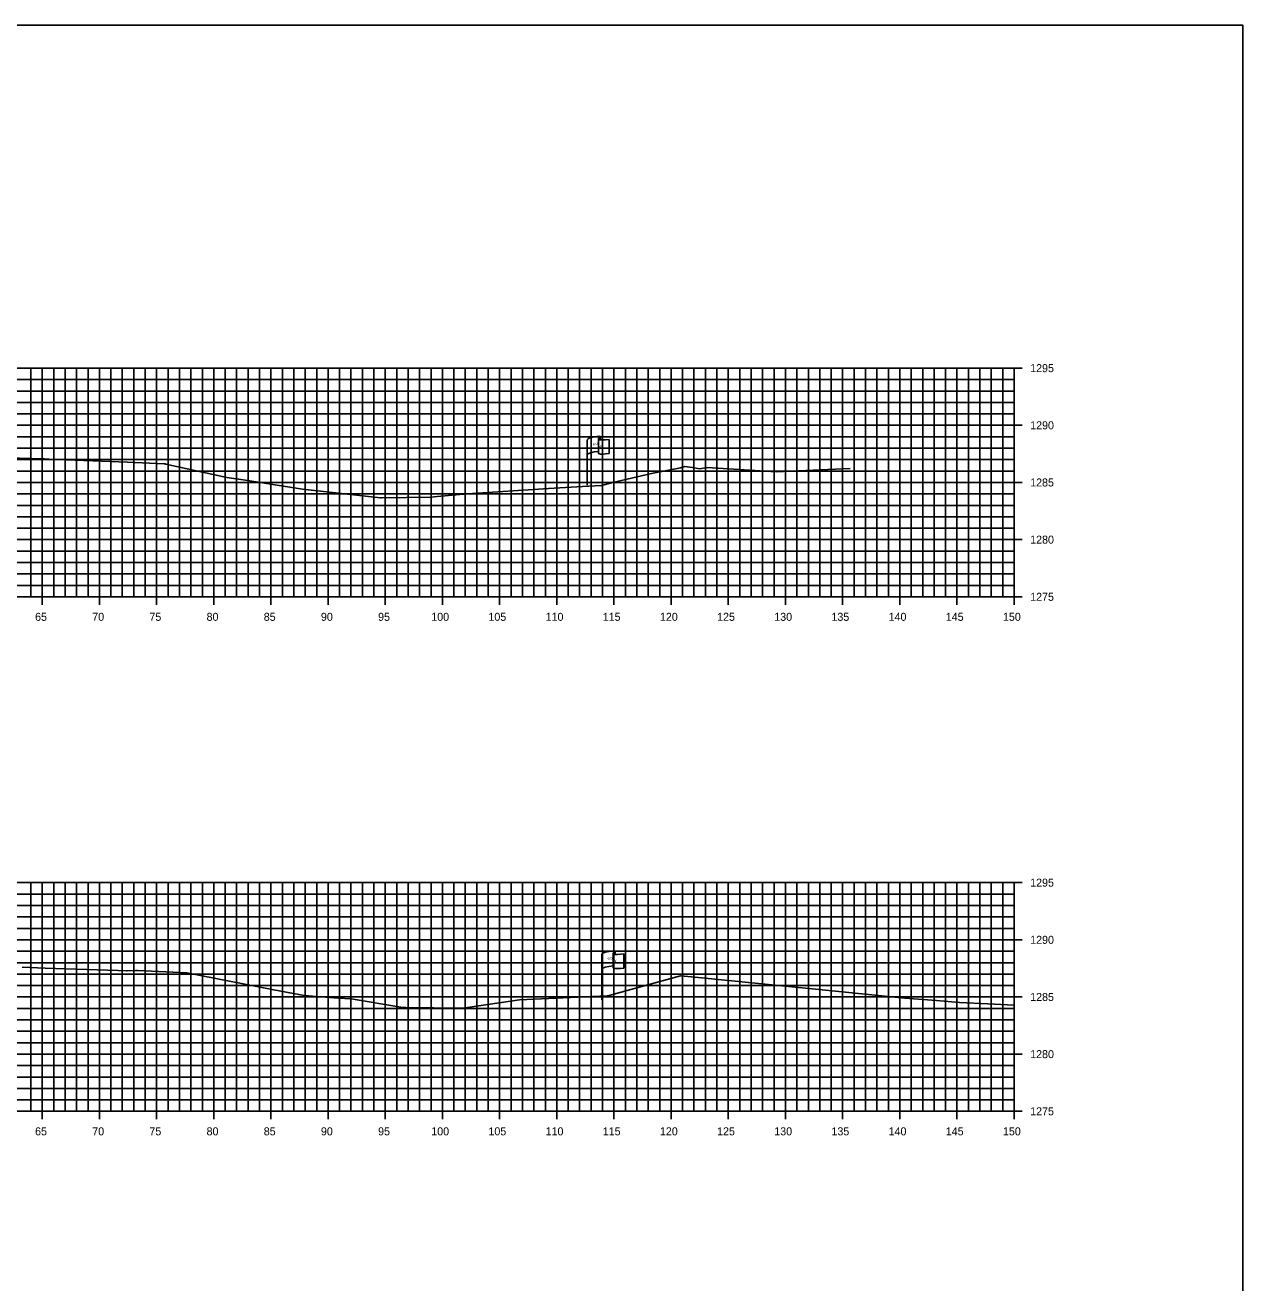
# Model space of a CAD drawing. Extents: x 674939 to 678919, y 750652 to 765176.
# Drawn here: x 678812 to 678918.5, y 761616.3 to 761726.3 of the extents above; entities that cross this region are included whole.
import ezdxf

# ---------------------------------------------------------------- set-up
doc = ezdxf.new("R2010")
doc.units = 0
for name, color, linetype in [('R_Axis', 7, 'Continuous'), ('R_Axis Annot', 7, 'Continuous'), ('R_Exist Surface', 7, 'Continuous'), ('R_Grid', 7, 'Continuous'), ('R_No Plot', 7, 'Continuous'), ('S_EXIST_ROW', 7, 'Continuous')]:
    doc.layers.add(name, color=color, linetype=linetype)

msp = doc.modelspace()

# ---------------------------------------------------------------- linework, layer by layer
at = {"layer": 'R_Axis'}
for p, q in [((678899.23, 761696.29), (678897.83, 761696.29)), ((678898.53, 761676.29), (678898.53, 761696.29)), ((678899.23, 761691.29), (678897.83, 761691.29)), ((678899.23, 761686.29), (678897.83, 761686.29)), ((678899.23, 761681.29), (678897.83, 761681.29)), ((678813.53, 761675.59), (678813.53, 761676.99)), ((678818.53, 761675.59), (678818.53, 761676.99)), ((678823.53, 761675.59), (678823.53, 761676.99)), ((678828.53, 761675.59), (678828.53, 761676.99)), ((678833.53, 761675.59), (678833.53, 761676.99)), ((678838.53, 761675.59), (678838.53, 761676.99)), ((678843.53, 761675.59), (678843.53, 761676.99)), ((678848.53, 761675.59), (678848.53, 761676.99)), ((678853.53, 761675.59), (678853.53, 761676.99)), ((678858.53, 761675.59), (678858.53, 761676.99)), ((678863.53, 761675.59), (678863.53, 761676.99)), ((678868.53, 761675.59), (678868.53, 761676.99)), ((678873.53, 761675.59), (678873.53, 761676.99)), ((678878.53, 761675.59), (678878.53, 761676.99)), ((678883.53, 761675.59), (678883.53, 761676.99)), ((678888.53, 761675.59), (678888.53, 761676.99)), ((678893.53, 761675.59), (678893.53, 761676.99)), ((678898.53, 761675.59), (678898.53, 761676.99)), ((678598.53, 761676.29), (678898.53, 761676.29)), ((678899.23, 761676.29), (678897.83, 761676.29)), ((678899.23, 761651.29), (678897.83, 761651.29)), ((678898.53, 761631.29), (678898.53, 761651.29)), ((678899.23, 761646.29), (678897.83, 761646.29)), ((678899.23, 761641.29), (678897.83, 761641.29)), ((678899.23, 761636.29), (678897.83, 761636.29)), ((678598.53, 761631.29), (678898.53, 761631.29)), ((678813.53, 761630.59), (678813.53, 761631.99)), ((678818.53, 761630.59), (678818.53, 761631.99)), ((678823.53, 761630.59), (678823.53, 761631.99)), ((678828.53, 761630.59), (678828.53, 761631.99)), ((678833.53, 761630.59), (678833.53, 761631.99)), ((678838.53, 761630.59), (678838.53, 761631.99)), ((678843.53, 761630.59), (678843.53, 761631.99)), ((678848.53, 761630.59), (678848.53, 761631.99)), ((678853.53, 761630.59), (678853.53, 761631.99)), ((678858.53, 761630.59), (678858.53, 761631.99)), ((678863.53, 761630.59), (678863.53, 761631.99)), ((678868.53, 761630.59), (678868.53, 761631.99)), ((678873.53, 761630.59), (678873.53, 761631.99)), ((678878.53, 761630.59), (678878.53, 761631.99)), ((678883.53, 761630.59), (678883.53, 761631.99)), ((678888.53, 761630.59), (678888.53, 761631.99)), ((678893.53, 761630.59), (678893.53, 761631.99)), ((678899.23, 761631.29), (678897.83, 761631.29)), ((678898.53, 761630.59), (678898.53, 761631.99))]:
    msp.add_line(p, q, dxfattribs=at)
at = {"layer": 'R_Exist Surface'}
for points in [[(678806.13, 761688.59), (678813.35, 761688.37), (678813.69, 761688.36), (678813.72, 761688.35), (678814.12, 761688.34), (678820.98, 761688.07), (678824.2, 761687.92), (678824.27, 761687.91), (678824.34, 761687.9), (678829.67, 761686.73), (678831.29, 761686.5), (678836.29, 761685.71), (678842.58, 761685), (678843.11, 761684.94), (678843.21, 761684.94), (678847.55, 761685), (678848.07, 761685.05), (678850.72, 761685.3), (678857.81, 761685.76), (678860.79, 761685.93), (678862.45, 761686.02), (678863.42, 761686.29), (678866.82, 761687.08), (678869.34, 761687.58), (678869.73, 761687.68), (678870.41, 761687.59), (678871.02, 761687.49), (678871.69, 761687.59), (678877.72, 761687.22), (678884.19, 761687.51)], [(678811.78, 761643.89), (678813.77, 761643.82), (678820.13, 761643.61), (678820.9, 761643.58), (678820.95, 761643.58), (678821.68, 761643.62), (678821.87, 761643.61), (678826.16, 761643.41), (678833.78, 761641.93), (678836.44, 761641.41), (678839.42, 761641.2), (678840.55, 761641.12), (678845.07, 761640.38), (678845.19, 761640.37), (678845.33, 761640.37), (678850.21, 761640.31), (678850.72, 761640.38), (678855.26, 761641.05), (678862.93, 761641.38), (678862.98, 761641.38), (678862.99, 761641.39), (678869.36, 761643.14), (678870.31, 761643.06), (678882.9, 761641.8), (678888.97, 761641.2), (678891.75, 761640.98), (678893.76, 761640.82), (678896.24, 761640.7), (678898.53, 761640.56)]]:
    msp.add_lwpolyline(points, dxfattribs=at)
at = {"layer": 'R_Grid'}
for p, q in [((678598.53, 761696.29), (678898.53, 761696.29)), ((678812.53, 761676.29), (678812.53, 761696.29)), ((678813.53, 761676.29), (678813.53, 761696.29)), ((678814.53, 761676.29), (678814.53, 761696.29)), ((678815.53, 761676.29), (678815.53, 761696.29)), ((678816.53, 761676.29), (678816.53, 761696.29)), ((678817.53, 761676.29), (678817.53, 761696.29)), ((678818.53, 761676.29), (678818.53, 761696.29)), ((678819.53, 761676.29), (678819.53, 761696.29)), ((678820.53, 761676.29), (678820.53, 761696.29)), ((678821.53, 761676.29), (678821.53, 761696.29)), ((678822.53, 761676.29), (678822.53, 761696.29)), ((678823.53, 761676.29), (678823.53, 761696.29)), ((678824.53, 761676.29), (678824.53, 761696.29)), ((678825.53, 761676.29), (678825.53, 761696.29)), ((678826.53, 761676.29), (678826.53, 761696.29)), ((678827.53, 761676.29), (678827.53, 761696.29)), ((678828.53, 761676.29), (678828.53, 761696.29)), ((678829.53, 761676.29), (678829.53, 761696.29)), ((678830.53, 761676.29), (678830.53, 761696.29)), ((678831.53, 761676.29), (678831.53, 761696.29)), ((678832.53, 761676.29), (678832.53, 761696.29)), ((678833.53, 761676.29), (678833.53, 761696.29)), ((678834.53, 761676.29), (678834.53, 761696.29)), ((678835.53, 761676.29), (678835.53, 761696.29)), ((678836.53, 761676.29), (678836.53, 761696.29)), ((678837.53, 761676.29), (678837.53, 761696.29)), ((678838.53, 761676.29), (678838.53, 761696.29)), ((678839.53, 761676.29), (678839.53, 761696.29)), ((678840.53, 761676.29), (678840.53, 761696.29)), ((678841.53, 761676.29), (678841.53, 761696.29)), ((678842.53, 761676.29), (678842.53, 761696.29)), ((678843.53, 761676.29), (678843.53, 761696.29)), ((678844.53, 761676.29), (678844.53, 761696.29)), ((678845.53, 761676.29), (678845.53, 761696.29)), ((678846.53, 761676.29), (678846.53, 761696.29)), ((678847.53, 761676.29), (678847.53, 761696.29)), ((678848.53, 761676.29), (678848.53, 761696.29)), ((678849.53, 761676.29), (678849.53, 761696.29)), ((678850.53, 761676.29), (678850.53, 761696.29)), ((678851.53, 761676.29), (678851.53, 761696.29)), ((678852.53, 761676.29), (678852.53, 761696.29)), ((678853.53, 761676.29), (678853.53, 761696.29)), ((678854.53, 761676.29), (678854.53, 761696.29)), ((678855.53, 761676.29), (678855.53, 761696.29)), ((678856.53, 761676.29), (678856.53, 761696.29)), ((678857.53, 761676.29), (678857.53, 761696.29)), ((678858.53, 761676.29), (678858.53, 761696.29)), ((678859.53, 761676.29), (678859.53, 761696.29)), ((678860.53, 761676.29), (678860.53, 761696.29)), ((678861.53, 761676.29), (678861.53, 761696.29)), ((678862.53, 761676.29), (678862.53, 761696.29)), ((678863.53, 761676.29), (678863.53, 761696.29)), ((678864.53, 761676.29), (678864.53, 761696.29)), ((678865.53, 761676.29), (678865.53, 761696.29)), ((678866.53, 761676.29), (678866.53, 761696.29)), ((678867.53, 761676.29), (678867.53, 761696.29)), ((678868.53, 761676.29), (678868.53, 761696.29)), ((678869.53, 761676.29), (678869.53, 761696.29)), ((678870.53, 761676.29), (678870.53, 761696.29)), ((678871.53, 761676.29), (678871.53, 761696.29)), ((678872.53, 761676.29), (678872.53, 761696.29)), ((678873.53, 761676.29), (678873.53, 761696.29)), ((678874.53, 761676.29), (678874.53, 761696.29)), ((678875.53, 761676.29), (678875.53, 761696.29)), ((678876.53, 761676.29), (678876.53, 761696.29)), ((678877.53, 761676.29), (678877.53, 761696.29)), ((678878.53, 761676.29), (678878.53, 761696.29)), ((678879.53, 761676.29), (678879.53, 761696.29)), ((678880.53, 761676.29), (678880.53, 761696.29)), ((678881.53, 761676.29), (678881.53, 761696.29)), ((678882.53, 761676.29), (678882.53, 761696.29)), ((678883.53, 761676.29), (678883.53, 761696.29)), ((678884.53, 761676.29), (678884.53, 761696.29)), ((678885.53, 761676.29), (678885.53, 761696.29)), ((678886.53, 761676.29), (678886.53, 761696.29)), ((678887.53, 761676.29), (678887.53, 761696.29)), ((678888.53, 761676.29), (678888.53, 761696.29)), ((678889.53, 761676.29), (678889.53, 761696.29)), ((678890.53, 761676.29), (678890.53, 761696.29)), ((678891.53, 761676.29), (678891.53, 761696.29)), ((678892.53, 761676.29), (678892.53, 761696.29)), ((678893.53, 761676.29), (678893.53, 761696.29)), ((678894.53, 761676.29), (678894.53, 761696.29)), ((678895.53, 761676.29), (678895.53, 761696.29)), ((678896.53, 761676.29), (678896.53, 761696.29)), ((678897.53, 761676.29), (678897.53, 761696.29)), ((678898.53, 761676.29), (678898.53, 761696.29)), ((678598.53, 761695.29), (678898.53, 761695.29)), ((678598.53, 761694.29), (678898.53, 761694.29)), ((678598.53, 761693.29), (678898.53, 761693.29)), ((678598.53, 761692.29), (678898.53, 761692.29)), ((678598.53, 761691.29), (678898.53, 761691.29)), ((678598.53, 761690.29), (678898.53, 761690.29)), ((678598.53, 761689.29), (678898.53, 761689.29)), ((678598.53, 761688.29), (678898.53, 761688.29)), ((678598.53, 761687.29), (678898.53, 761687.29)), ((678598.53, 761686.29), (678898.53, 761686.29)), ((678598.53, 761685.29), (678898.53, 761685.29)), ((678598.53, 761684.29), (678898.53, 761684.29)), ((678598.53, 761683.29), (678898.53, 761683.29)), ((678598.53, 761682.29), (678898.53, 761682.29)), ((678598.53, 761681.29), (678898.53, 761681.29)), ((678598.53, 761680.29), (678898.53, 761680.29)), ((678598.53, 761679.29), (678898.53, 761679.29)), ((678598.53, 761678.29), (678898.53, 761678.29)), ((678598.53, 761677.29), (678898.53, 761677.29)), ((678598.53, 761676.29), (678898.53, 761676.29)), ((678598.53, 761651.29), (678898.53, 761651.29)), ((678812.53, 761631.29), (678812.53, 761651.29)), ((678813.53, 761631.29), (678813.53, 761651.29)), ((678814.53, 761631.29), (678814.53, 761651.29)), ((678815.53, 761631.29), (678815.53, 761651.29)), ((678816.53, 761631.29), (678816.53, 761651.29)), ((678817.53, 761631.29), (678817.53, 761651.29)), ((678818.53, 761631.29), (678818.53, 761651.29)), ((678819.53, 761631.29), (678819.53, 761651.29)), ((678820.53, 761631.29), (678820.53, 761651.29)), ((678821.53, 761631.29), (678821.53, 761651.29)), ((678822.53, 761631.29), (678822.53, 761651.29)), ((678823.53, 761631.29), (678823.53, 761651.29)), ((678824.53, 761631.29), (678824.53, 761651.29)), ((678825.53, 761631.29), (678825.53, 761651.29)), ((678826.53, 761631.29), (678826.53, 761651.29)), ((678827.53, 761631.29), (678827.53, 761651.29)), ((678828.53, 761631.29), (678828.53, 761651.29)), ((678829.53, 761631.29), (678829.53, 761651.29)), ((678830.53, 761631.29), (678830.53, 761651.29)), ((678831.53, 761631.29), (678831.53, 761651.29)), ((678832.53, 761631.29), (678832.53, 761651.29)), ((678833.53, 761631.29), (678833.53, 761651.29)), ((678834.53, 761631.29), (678834.53, 761651.29)), ((678835.53, 761631.29), (678835.53, 761651.29)), ((678836.53, 761631.29), (678836.53, 761651.29)), ((678837.53, 761631.29), (678837.53, 761651.29)), ((678838.53, 761631.29), (678838.53, 761651.29)), ((678839.53, 761631.29), (678839.53, 761651.29)), ((678840.53, 761631.29), (678840.53, 761651.29)), ((678841.53, 761631.29), (678841.53, 761651.29)), ((678842.53, 761631.29), (678842.53, 761651.29)), ((678843.53, 761631.29), (678843.53, 761651.29)), ((678844.53, 761631.29), (678844.53, 761651.29)), ((678845.53, 761631.29), (678845.53, 761651.29)), ((678846.53, 761631.29), (678846.53, 761651.29)), ((678847.53, 761631.29), (678847.53, 761651.29)), ((678848.53, 761631.29), (678848.53, 761651.29)), ((678849.53, 761631.29), (678849.53, 761651.29)), ((678850.53, 761631.29), (678850.53, 761651.29)), ((678851.53, 761631.29), (678851.53, 761651.29)), ((678852.53, 761631.29), (678852.53, 761651.29)), ((678853.53, 761631.29), (678853.53, 761651.29)), ((678854.53, 761631.29), (678854.53, 761651.29)), ((678855.53, 761631.29), (678855.53, 761651.29)), ((678856.53, 761631.29), (678856.53, 761651.29)), ((678857.53, 761631.29), (678857.53, 761651.29)), ((678858.53, 761631.29), (678858.53, 761651.29)), ((678859.53, 761631.29), (678859.53, 761651.29)), ((678860.53, 761631.29), (678860.53, 761651.29)), ((678861.53, 761631.29), (678861.53, 761651.29)), ((678862.53, 761631.29), (678862.53, 761651.29)), ((678863.53, 761631.29), (678863.53, 761651.29)), ((678864.53, 761631.29), (678864.53, 761651.29)), ((678865.53, 761631.29), (678865.53, 761651.29)), ((678866.53, 761631.29), (678866.53, 761651.29)), ((678867.53, 761631.29), (678867.53, 761651.29)), ((678868.53, 761631.29), (678868.53, 761651.29)), ((678869.53, 761631.29), (678869.53, 761651.29)), ((678870.53, 761631.29), (678870.53, 761651.29)), ((678871.53, 761631.29), (678871.53, 761651.29)), ((678872.53, 761631.29), (678872.53, 761651.29)), ((678873.53, 761631.29), (678873.53, 761651.29)), ((678874.53, 761631.29), (678874.53, 761651.29)), ((678875.53, 761631.29), (678875.53, 761651.29)), ((678876.53, 761631.29), (678876.53, 761651.29)), ((678877.53, 761631.29), (678877.53, 761651.29)), ((678878.53, 761631.29), (678878.53, 761651.29)), ((678879.53, 761631.29), (678879.53, 761651.29)), ((678880.53, 761631.29), (678880.53, 761651.29)), ((678881.53, 761631.29), (678881.53, 761651.29)), ((678882.53, 761631.29), (678882.53, 761651.29)), ((678883.53, 761631.29), (678883.53, 761651.29)), ((678884.53, 761631.29), (678884.53, 761651.29)), ((678885.53, 761631.29), (678885.53, 761651.29)), ((678886.53, 761631.29), (678886.53, 761651.29)), ((678887.53, 761631.29), (678887.53, 761651.29)), ((678888.53, 761631.29), (678888.53, 761651.29)), ((678889.53, 761631.29), (678889.53, 761651.29)), ((678890.53, 761631.29), (678890.53, 761651.29)), ((678891.53, 761631.29), (678891.53, 761651.29)), ((678892.53, 761631.29), (678892.53, 761651.29)), ((678893.53, 761631.29), (678893.53, 761651.29)), ((678894.53, 761631.29), (678894.53, 761651.29)), ((678895.53, 761631.29), (678895.53, 761651.29)), ((678896.53, 761631.29), (678896.53, 761651.29)), ((678897.53, 761631.29), (678897.53, 761651.29)), ((678898.53, 761631.29), (678898.53, 761651.29)), ((678598.53, 761650.29), (678898.53, 761650.29)), ((678598.53, 761649.29), (678898.53, 761649.29)), ((678598.53, 761648.29), (678898.53, 761648.29)), ((678598.53, 761647.29), (678898.53, 761647.29)), ((678598.53, 761646.29), (678898.53, 761646.29)), ((678598.53, 761645.29), (678898.53, 761645.29)), ((678598.53, 761644.29), (678898.53, 761644.29)), ((678598.53, 761643.29), (678898.53, 761643.29)), ((678598.53, 761642.29), (678898.53, 761642.29)), ((678598.53, 761641.29), (678898.53, 761641.29)), ((678598.53, 761640.29), (678898.53, 761640.29)), ((678598.53, 761639.29), (678898.53, 761639.29)), ((678598.53, 761638.29), (678898.53, 761638.29)), ((678598.53, 761637.29), (678898.53, 761637.29)), ((678598.53, 761636.29), (678898.53, 761636.29)), ((678598.53, 761635.29), (678898.53, 761635.29)), ((678598.53, 761634.29), (678898.53, 761634.29)), ((678598.53, 761633.29), (678898.53, 761633.29)), ((678598.53, 761632.29), (678898.53, 761632.29)), ((678598.53, 761631.29), (678898.53, 761631.29))]:
    msp.add_line(p, q, dxfattribs=at)
at = {"layer": 'R_No Plot'}
msp.add_lwpolyline([(678578.53, 761506.29), (678918.53, 761506.29), (678918.53, 761726.29), (678578.53, 761726.29)], close=True, dxfattribs=at)
at = {"layer": 'S_EXIST_ROW'}
for p, q in [((678861.18, 761686.05), (678861.18, 761690)), ((678862.18, 761690.1), (678862.18, 761690.08)), ((678862.18, 761690.08), (678862.18, 761688.86)), ((678862.35, 761690.25), (678862.35, 761690.01)), ((678863.11, 761690.06), (678863.11, 761688.82)), ((678862.47, 761641.05), (678862.47, 761645)), ((678863.46, 761645.1), (678863.46, 761645.08)), ((678863.46, 761645.08), (678863.46, 761643.86)), ((678863.63, 761645.25), (678863.63, 761645.01)), ((678864.4, 761645.06), (678864.4, 761643.82))]:
    msp.add_line(p, q, dxfattribs=at)
for centre, radius, start, end in [((678862.26, 761690.1), 0.078, 88.6458, 274.2828), ((678862.27, 761690.25), 0.0783, 263.0712, 93.9564), ((678862.26, 761688.86), 0.0783, 180, 273.9564), ((678863.54, 761645.1), 0.078, 88.6458, 274.2828), ((678863.55, 761645.25), 0.0783, 263.0712, 93.9564), ((678863.54, 761643.86), 0.0783, 180, 273.9564)]:
    msp.add_arc(centre, radius, start, end, dxfattribs=at)
for centre, major_axis, ratio, start_param, end_param in [((678862.77, 761690.05), (-1.58, -0.04), 0.19887, 5.030368, 6.283185), ((678863.47, 761690.16), (-1.23, -0.13), 0.052933, 0.159456, 1.268315), ((678862.76, 761688.73), (-1.58, -0.04), 0.19887, 5.083035, 6.194897), ((678863.47, 761688.92), (-1.23, -0.13), 0.052933, 0.159456, 1.268315), ((678864.05, 761645.05), (-1.58, -0.04), 0.19887, 5.030368, 6.283185), ((678864.76, 761645.16), (-1.23, -0.13), 0.052933, 0.159456, 1.268315), ((678864.04, 761643.73), (-1.58, -0.04), 0.19887, 5.083035, 6.194897), ((678864.76, 761643.92), (-1.23, -0.13), 0.052933, 0.159456, 1.268315)]:
    msp.add_ellipse(centre, major_axis=major_axis, ratio=ratio, start_param=start_param, end_param=end_param, dxfattribs=at)

# ---------------------------------------------------------------- texts
at = {"layer": 'R_Axis Annot'}
for s, p in [('1295', (678899.93, 761695.94)), ('1290', (678899.93, 761690.94)), ('1285', (678899.93, 761685.94)), ('1280', (678899.93, 761680.94)), ('1275', (678899.93, 761675.94)), ('65', (678812.9, 761674.19)), ('70', (678817.9, 761674.19)), ('75', (678822.9, 761674.19)), ('80', (678827.9, 761674.19)), ('85', (678832.9, 761674.19)), ('90', (678837.9, 761674.19)), ('95', (678842.9, 761674.19)), ('100', (678847.55, 761674.19)), ('105', (678852.55, 761674.19)), ('110', (678857.55, 761674.19)), ('115', (678862.55, 761674.19)), ('120', (678867.55, 761674.19)), ('125', (678872.55, 761674.19)), ('130', (678877.55, 761674.19)), ('135', (678882.55, 761674.19)), ('140', (678887.55, 761674.19)), ('145', (678892.55, 761674.19)), ('150', (678897.55, 761674.19)), ('1295', (678899.93, 761650.94)), ('1290', (678899.93, 761645.94)), ('1285', (678899.93, 761640.94)), ('1280', (678899.93, 761635.94)), ('1275', (678899.93, 761630.94)), ('65', (678812.9, 761629.19)), ('70', (678817.9, 761629.19)), ('75', (678822.9, 761629.19)), ('80', (678827.9, 761629.19)), ('85', (678832.9, 761629.19)), ('90', (678837.9, 761629.19)), ('95', (678842.9, 761629.19)), ('100', (678847.55, 761629.19)), ('105', (678852.55, 761629.19)), ('110', (678857.55, 761629.19)), ('115', (678862.55, 761629.19)), ('120', (678867.55, 761629.19)), ('125', (678872.55, 761629.19)), ('130', (678877.55, 761629.19)), ('135', (678882.55, 761629.19)), ('140', (678887.55, 761629.19)), ('145', (678892.55, 761629.19)), ('150', (678897.55, 761629.19))]:
    msp.add_text(s, height=0.7, dxfattribs=at).set_placement(p)
at = {"layer": 'S_EXIST_ROW'}
for s, height, rotation, p in [('R ', 0.2, 9.9884, (678861.7, 761689.51)), (' O', 0.2, 9.9884, (678861.85, 761689.55)), ('W', 0.2, 351.1788, (678862.18, 761689.38)), ('DWB 11-9-07', 0.01, 90, (678862.34, 761690.02)), ('DWB 11-9-07', 0.01, 5.0717, (678863.01, 761688.82)), ('DWB 11-9-07', 0.01, 90, (678861.18, 761686.06)), ('R ', 0.2, 9.9884, (678862.99, 761644.51)), (' O', 0.2, 9.9884, (678863.13, 761644.55)), ('W', 0.2, 351.1788, (678863.46, 761644.38)), ('DWB 11-9-07', 0.01, 90, (678863.63, 761645.02)), ('DWB 11-9-07', 0.01, 5.0717, (678864.3, 761643.82)), ('DWB 11-9-07', 0.01, 90, (678862.46, 761641.06))]:
    msp.add_text(s, height=height, rotation=rotation, dxfattribs=at).set_placement(p)

doc.saveas('drawing.dxf')
